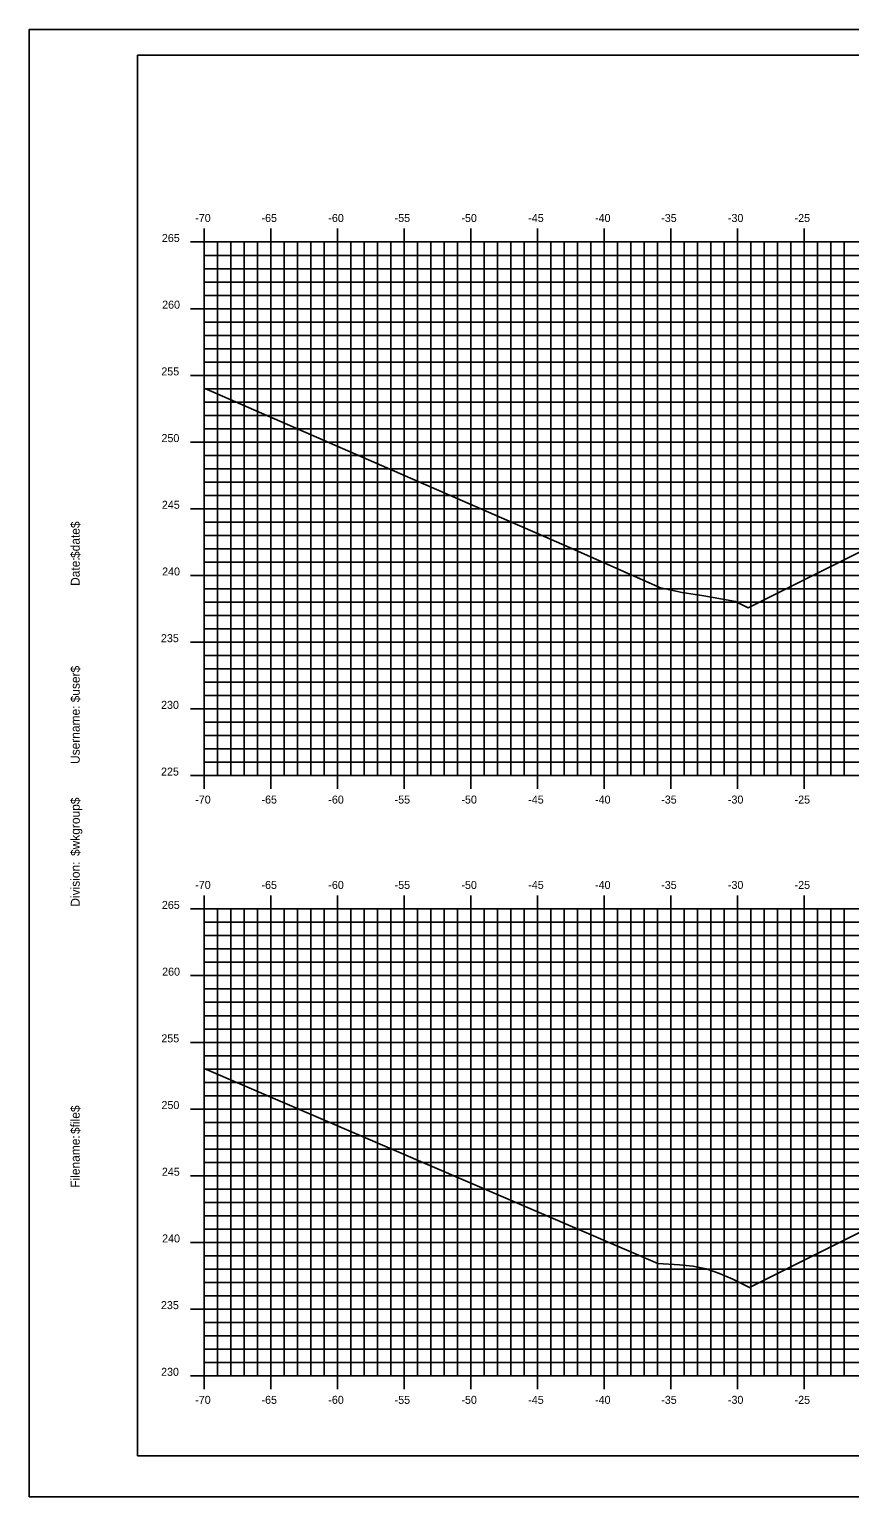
# Model space of a CAD drawing. Extents: x 1168600 to 1177589, y 610178 to 611246.
# Drawn here: x 1174756.8 to 1174818.3, y 610268.7 to 610378.7 of the extents above; entities that cross this region are included whole.
import ezdxf

# ---------------------------------------------------------------- set-up
doc = ezdxf.new("R2010")
doc.units = 0
for name, color, linetype in [('_Station Equation', 7, 'Continuous'), ('BORDER', 7, 'Continuous'), ('D_Text_Standard', 7, 'Continuous'), ('H_V ANNOTATION', 7, 'Continuous'), ('MAJOR', 7, 'Continuous'), ('MINOR', 7, 'Continuous'), ('PLOT BOUNDARY', 7, 'Continuous')]:
    doc.layers.add(name, color=color, linetype=linetype)

msp = doc.modelspace()

# ---------------------------------------------------------------- linework, layer by layer
at = {"layer": '_Station Equation'}
for points in [[(1174769.85, 610351.83), (1174797.26, 610339.9), (1174804.08, 610336.88), (1174805.71, 610336.53), (1174807.32, 610336.27), (1174809.7, 610335.85)], [(1174769.85, 610300.84), (1174803.88, 610286.21), (1174805.51, 610286.13), (1174805.51, 610286.13), (1174806.51, 610286.03), (1174807.51, 610285.81), (1174808.51, 610285.48), (1174809.51, 610285.04), (1174809.76, 610284.91)]]:
    msp.add_lwpolyline(points, dxfattribs=at)
at = {"layer": 'BORDER'}
for p, q in [((1174924.85, 610376.8), (1174764.85, 610376.8)), ((1174764.85, 610376.8), (1174764.85, 610271.8)), ((1174764.85, 610271.8), (1174924.85, 610271.8))]:
    msp.add_line(p, q, dxfattribs=at)
at = {"layer": 'D_Text_Standard'}
for points in [[(1174809.7, 610335.85), (1174810.64, 610335.38), (1174820.85, 610340.48), (1174823.85, 610340.6), (1174839.85, 610341.24), (1174855.85, 610341.88), (1174858.85, 610341.82), (1174861.52, 610340.48), (1174869.93, 610336.28), (1174884.88, 610328.8)], [(1174809.76, 610284.91), (1174810.74, 610284.42), (1174820.85, 610289.48), (1174823.85, 610289.56), (1174839.85, 610290.04), (1174855.85, 610290.51), (1174858.85, 610290.45), (1174861.63, 610289.06), (1174869.93, 610284.91), (1174873.17, 610283.29)]]:
    msp.add_lwpolyline(points, dxfattribs=at)
at = {"layer": 'MAJOR'}
for p, q in [((1174769.85, 610363.8), (1174769.85, 610362.8)), ((1174774.85, 610363.8), (1174774.85, 610362.8)), ((1174779.85, 610363.8), (1174779.85, 610362.8)), ((1174784.85, 610363.8), (1174784.85, 610362.8)), ((1174789.85, 610363.8), (1174789.85, 610362.8)), ((1174794.85, 610363.8), (1174794.85, 610362.8)), ((1174799.85, 610363.8), (1174799.85, 610362.8)), ((1174804.85, 610363.8), (1174804.85, 610362.8)), ((1174809.85, 610363.8), (1174809.85, 610362.8)), ((1174814.85, 610363.8), (1174814.85, 610362.8)), ((1174768.84, 610362.8), (1174769.85, 610362.8)), ((1174769.85, 610362.8), (1174909.85, 610362.8)), ((1174769.85, 610322.8), (1174769.85, 610362.8)), ((1174769.85, 610322.8), (1174769.85, 610362.8)), ((1174769.85, 610362.8), (1174909.85, 610362.8)), ((1174774.85, 610322.8), (1174774.85, 610362.8)), ((1174779.85, 610322.8), (1174779.85, 610362.8)), ((1174784.85, 610322.8), (1174784.85, 610362.8)), ((1174789.85, 610322.8), (1174789.85, 610362.8)), ((1174794.85, 610322.8), (1174794.85, 610362.8)), ((1174799.85, 610322.8), (1174799.85, 610362.8)), ((1174804.85, 610322.8), (1174804.85, 610362.8)), ((1174809.85, 610322.8), (1174809.85, 610362.8)), ((1174814.85, 610322.8), (1174814.85, 610362.8)), ((1174768.84, 610357.8), (1174769.85, 610357.8)), ((1174769.85, 610357.8), (1174909.85, 610357.8)), ((1174768.84, 610352.8), (1174769.85, 610352.8)), ((1174769.85, 610352.8), (1174909.85, 610352.8)), ((1174768.84, 610347.8), (1174769.85, 610347.8)), ((1174769.85, 610347.8), (1174909.85, 610347.8)), ((1174768.84, 610342.8), (1174769.85, 610342.8)), ((1174769.85, 610342.8), (1174909.85, 610342.8)), ((1174768.84, 610337.8), (1174769.85, 610337.8)), ((1174769.85, 610337.8), (1174909.85, 610337.8)), ((1174768.84, 610332.8), (1174769.85, 610332.8)), ((1174769.85, 610332.8), (1174909.85, 610332.8)), ((1174768.84, 610327.8), (1174769.85, 610327.8)), ((1174769.85, 610327.8), (1174909.85, 610327.8)), ((1174768.84, 610322.8), (1174769.85, 610322.8)), ((1174769.85, 610322.8), (1174909.85, 610322.8)), ((1174769.85, 610322.8), (1174909.85, 610322.8)), ((1174769.85, 610321.8), (1174769.85, 610322.8)), ((1174774.85, 610321.8), (1174774.85, 610322.8)), ((1174779.85, 610321.8), (1174779.85, 610322.8)), ((1174784.85, 610321.8), (1174784.85, 610322.8)), ((1174789.85, 610321.8), (1174789.85, 610322.8)), ((1174794.85, 610321.8), (1174794.85, 610322.8)), ((1174799.85, 610321.8), (1174799.85, 610322.8)), ((1174804.85, 610321.8), (1174804.85, 610322.8)), ((1174809.85, 610321.8), (1174809.85, 610322.8)), ((1174814.85, 610321.8), (1174814.85, 610322.8)), ((1174769.85, 610313.8), (1174769.85, 610312.8)), ((1174774.85, 610313.8), (1174774.85, 610312.8)), ((1174779.85, 610313.8), (1174779.85, 610312.8)), ((1174784.85, 610313.8), (1174784.85, 610312.8)), ((1174789.85, 610313.8), (1174789.85, 610312.8)), ((1174794.85, 610313.8), (1174794.85, 610312.8)), ((1174799.85, 610313.8), (1174799.85, 610312.8)), ((1174804.85, 610313.8), (1174804.85, 610312.8)), ((1174809.85, 610313.8), (1174809.85, 610312.8)), ((1174814.85, 610313.8), (1174814.85, 610312.8)), ((1174768.84, 610312.8), (1174769.85, 610312.8)), ((1174769.85, 610312.8), (1174909.85, 610312.8)), ((1174769.85, 610277.8), (1174769.85, 610312.8)), ((1174769.85, 610277.8), (1174769.85, 610312.8)), ((1174769.85, 610312.8), (1174909.85, 610312.8)), ((1174774.85, 610277.8), (1174774.85, 610312.8)), ((1174779.85, 610277.8), (1174779.85, 610312.8)), ((1174784.85, 610277.8), (1174784.85, 610312.8)), ((1174789.85, 610277.8), (1174789.85, 610312.8)), ((1174794.85, 610277.8), (1174794.85, 610312.8)), ((1174799.85, 610277.8), (1174799.85, 610312.8)), ((1174804.85, 610277.8), (1174804.85, 610312.8)), ((1174809.85, 610277.8), (1174809.85, 610312.8)), ((1174814.85, 610277.8), (1174814.85, 610312.8)), ((1174768.84, 610307.8), (1174769.85, 610307.8)), ((1174769.85, 610307.8), (1174909.85, 610307.8)), ((1174768.84, 610302.8), (1174769.85, 610302.8)), ((1174769.85, 610302.8), (1174909.85, 610302.8)), ((1174768.84, 610297.8), (1174769.85, 610297.8)), ((1174769.85, 610297.8), (1174909.85, 610297.8)), ((1174768.84, 610292.8), (1174769.85, 610292.8)), ((1174769.85, 610292.8), (1174909.85, 610292.8)), ((1174768.84, 610287.8), (1174769.85, 610287.8)), ((1174769.85, 610287.8), (1174909.85, 610287.8)), ((1174768.84, 610282.8), (1174769.85, 610282.8)), ((1174769.85, 610282.8), (1174909.85, 610282.8)), ((1174768.84, 610277.8), (1174769.85, 610277.8)), ((1174769.85, 610277.8), (1174909.85, 610277.8)), ((1174769.85, 610277.8), (1174909.85, 610277.8)), ((1174769.85, 610276.8), (1174769.85, 610277.8)), ((1174774.85, 610276.8), (1174774.85, 610277.8)), ((1174779.85, 610276.8), (1174779.85, 610277.8)), ((1174784.85, 610276.8), (1174784.85, 610277.8)), ((1174789.85, 610276.8), (1174789.85, 610277.8)), ((1174794.85, 610276.8), (1174794.85, 610277.8)), ((1174799.85, 610276.8), (1174799.85, 610277.8)), ((1174804.85, 610276.8), (1174804.85, 610277.8)), ((1174809.85, 610276.8), (1174809.85, 610277.8)), ((1174814.85, 610276.8), (1174814.85, 610277.8))]:
    msp.add_line(p, q, dxfattribs=at)
at = {"layer": 'MINOR'}
for p, q in [((1174770.85, 610322.8), (1174770.85, 610362.8)), ((1174771.85, 610322.8), (1174771.85, 610362.8)), ((1174772.85, 610322.8), (1174772.85, 610362.8)), ((1174773.85, 610322.8), (1174773.85, 610362.8)), ((1174775.85, 610322.8), (1174775.85, 610362.8)), ((1174776.85, 610322.8), (1174776.85, 610362.8)), ((1174777.85, 610322.8), (1174777.85, 610362.8)), ((1174778.85, 610322.8), (1174778.85, 610362.8)), ((1174780.85, 610322.8), (1174780.85, 610362.8)), ((1174781.85, 610322.8), (1174781.85, 610362.8)), ((1174782.85, 610322.8), (1174782.85, 610362.8)), ((1174783.85, 610322.8), (1174783.85, 610362.8)), ((1174785.85, 610322.8), (1174785.85, 610362.8)), ((1174786.85, 610322.8), (1174786.85, 610362.8)), ((1174787.85, 610322.8), (1174787.85, 610362.8)), ((1174788.85, 610322.8), (1174788.85, 610362.8)), ((1174790.85, 610322.8), (1174790.85, 610362.8)), ((1174791.85, 610322.8), (1174791.85, 610362.8)), ((1174792.85, 610322.8), (1174792.85, 610362.8)), ((1174793.85, 610322.8), (1174793.85, 610362.8)), ((1174795.85, 610322.8), (1174795.85, 610362.8)), ((1174796.85, 610322.8), (1174796.85, 610362.8)), ((1174797.85, 610322.8), (1174797.85, 610362.8)), ((1174798.85, 610322.8), (1174798.85, 610362.8)), ((1174800.85, 610322.8), (1174800.85, 610362.8)), ((1174801.85, 610322.8), (1174801.85, 610362.8)), ((1174802.85, 610322.8), (1174802.85, 610362.8)), ((1174803.85, 610322.8), (1174803.85, 610362.8)), ((1174805.85, 610322.8), (1174805.85, 610362.8)), ((1174806.85, 610322.8), (1174806.85, 610362.8)), ((1174807.85, 610322.8), (1174807.85, 610362.8)), ((1174808.85, 610322.8), (1174808.85, 610362.8)), ((1174810.85, 610322.8), (1174810.85, 610362.8)), ((1174811.85, 610322.8), (1174811.85, 610362.8)), ((1174812.85, 610322.8), (1174812.85, 610362.8)), ((1174813.85, 610322.8), (1174813.85, 610362.8)), ((1174815.85, 610322.8), (1174815.85, 610362.8)), ((1174816.85, 610322.8), (1174816.85, 610362.8)), ((1174817.85, 610322.8), (1174817.85, 610362.8)), ((1174769.85, 610361.8), (1174909.85, 610361.8)), ((1174769.85, 610361.8), (1174770.85, 610361.8)), ((1174769.85, 610360.8), (1174909.85, 610360.8)), ((1174769.85, 610360.8), (1174770.85, 610360.8)), ((1174769.85, 610359.8), (1174909.85, 610359.8)), ((1174769.85, 610359.8), (1174770.85, 610359.8)), ((1174769.85, 610358.8), (1174909.85, 610358.8)), ((1174769.85, 610358.8), (1174770.85, 610358.8)), ((1174769.85, 610356.8), (1174909.85, 610356.8)), ((1174769.85, 610356.8), (1174770.85, 610356.8)), ((1174769.85, 610355.8), (1174909.85, 610355.8)), ((1174769.85, 610355.8), (1174770.85, 610355.8)), ((1174769.85, 610354.8), (1174909.85, 610354.8)), ((1174769.85, 610354.8), (1174770.85, 610354.8)), ((1174769.85, 610353.8), (1174909.85, 610353.8)), ((1174769.85, 610353.8), (1174770.85, 610353.8)), ((1174769.85, 610351.8), (1174909.85, 610351.8)), ((1174769.85, 610351.8), (1174770.85, 610351.8)), ((1174769.85, 610350.8), (1174909.85, 610350.8)), ((1174769.85, 610350.8), (1174770.85, 610350.8)), ((1174769.85, 610349.8), (1174909.85, 610349.8)), ((1174769.85, 610349.8), (1174770.85, 610349.8)), ((1174769.85, 610348.8), (1174909.85, 610348.8)), ((1174769.85, 610348.8), (1174770.85, 610348.8)), ((1174769.85, 610346.8), (1174909.85, 610346.8)), ((1174769.85, 610346.8), (1174770.85, 610346.8)), ((1174769.85, 610345.8), (1174909.85, 610345.8)), ((1174769.85, 610345.8), (1174770.85, 610345.8)), ((1174769.85, 610344.8), (1174909.85, 610344.8)), ((1174769.85, 610344.8), (1174770.85, 610344.8)), ((1174769.85, 610343.8), (1174909.85, 610343.8)), ((1174769.85, 610343.8), (1174770.85, 610343.8)), ((1174769.85, 610341.8), (1174909.85, 610341.8)), ((1174769.85, 610341.8), (1174770.85, 610341.8)), ((1174769.85, 610340.8), (1174909.85, 610340.8)), ((1174769.85, 610340.8), (1174770.85, 610340.8)), ((1174769.85, 610339.8), (1174909.85, 610339.8)), ((1174769.85, 610339.8), (1174770.85, 610339.8)), ((1174769.85, 610338.8), (1174909.85, 610338.8)), ((1174769.85, 610338.8), (1174770.85, 610338.8)), ((1174769.85, 610336.8), (1174909.85, 610336.8)), ((1174769.85, 610336.8), (1174770.85, 610336.8)), ((1174769.85, 610335.8), (1174909.85, 610335.8)), ((1174769.85, 610335.8), (1174770.85, 610335.8)), ((1174769.85, 610334.8), (1174909.85, 610334.8)), ((1174769.85, 610334.8), (1174770.85, 610334.8)), ((1174769.85, 610333.8), (1174909.85, 610333.8)), ((1174769.85, 610333.8), (1174770.85, 610333.8)), ((1174769.85, 610331.8), (1174909.85, 610331.8)), ((1174769.85, 610331.8), (1174770.85, 610331.8)), ((1174769.85, 610330.8), (1174909.85, 610330.8)), ((1174769.85, 610330.8), (1174770.85, 610330.8)), ((1174769.85, 610329.8), (1174909.85, 610329.8)), ((1174769.85, 610329.8), (1174770.85, 610329.8)), ((1174769.85, 610328.8), (1174909.85, 610328.8)), ((1174769.85, 610328.8), (1174770.85, 610328.8)), ((1174769.85, 610326.8), (1174909.85, 610326.8)), ((1174769.85, 610326.8), (1174770.85, 610326.8)), ((1174769.85, 610325.8), (1174909.85, 610325.8)), ((1174769.85, 610325.8), (1174770.85, 610325.8)), ((1174769.85, 610324.8), (1174909.85, 610324.8)), ((1174769.85, 610324.8), (1174770.85, 610324.8)), ((1174769.85, 610323.8), (1174909.85, 610323.8)), ((1174769.85, 610323.8), (1174770.85, 610323.8)), ((1174770.85, 610277.8), (1174770.85, 610312.8)), ((1174771.85, 610277.8), (1174771.85, 610312.8)), ((1174772.85, 610277.8), (1174772.85, 610312.8)), ((1174773.85, 610277.8), (1174773.85, 610312.8)), ((1174775.85, 610277.8), (1174775.85, 610312.8)), ((1174776.85, 610277.8), (1174776.85, 610312.8)), ((1174777.85, 610277.8), (1174777.85, 610312.8)), ((1174778.85, 610277.8), (1174778.85, 610312.8)), ((1174780.85, 610277.8), (1174780.85, 610312.8)), ((1174781.85, 610277.8), (1174781.85, 610312.8)), ((1174782.85, 610277.8), (1174782.85, 610312.8)), ((1174783.85, 610277.8), (1174783.85, 610312.8)), ((1174785.85, 610277.8), (1174785.85, 610312.8)), ((1174786.85, 610277.8), (1174786.85, 610312.8)), ((1174787.85, 610277.8), (1174787.85, 610312.8)), ((1174788.85, 610277.8), (1174788.85, 610312.8)), ((1174790.85, 610277.8), (1174790.85, 610312.8)), ((1174791.85, 610277.8), (1174791.85, 610312.8)), ((1174792.85, 610277.8), (1174792.85, 610312.8)), ((1174793.85, 610277.8), (1174793.85, 610312.8)), ((1174795.85, 610277.8), (1174795.85, 610312.8)), ((1174796.85, 610277.8), (1174796.85, 610312.8)), ((1174797.85, 610277.8), (1174797.85, 610312.8)), ((1174798.85, 610277.8), (1174798.85, 610312.8)), ((1174800.85, 610277.8), (1174800.85, 610312.8)), ((1174801.85, 610277.8), (1174801.85, 610312.8)), ((1174802.85, 610277.8), (1174802.85, 610312.8)), ((1174803.85, 610277.8), (1174803.85, 610312.8)), ((1174805.85, 610277.8), (1174805.85, 610312.8)), ((1174806.85, 610277.8), (1174806.85, 610312.8)), ((1174807.85, 610277.8), (1174807.85, 610312.8)), ((1174808.85, 610277.8), (1174808.85, 610312.8)), ((1174810.85, 610277.8), (1174810.85, 610312.8)), ((1174811.85, 610277.8), (1174811.85, 610312.8)), ((1174812.85, 610277.8), (1174812.85, 610312.8)), ((1174813.85, 610277.8), (1174813.85, 610312.8)), ((1174815.85, 610277.8), (1174815.85, 610312.8)), ((1174816.85, 610277.8), (1174816.85, 610312.8)), ((1174817.85, 610277.8), (1174817.85, 610312.8)), ((1174769.85, 610311.8), (1174909.85, 610311.8)), ((1174769.85, 610311.8), (1174770.85, 610311.8)), ((1174769.85, 610310.8), (1174909.85, 610310.8)), ((1174769.85, 610310.8), (1174770.85, 610310.8)), ((1174769.85, 610309.8), (1174909.85, 610309.8)), ((1174769.85, 610309.8), (1174770.85, 610309.8)), ((1174769.85, 610308.8), (1174909.85, 610308.8)), ((1174769.85, 610308.8), (1174770.85, 610308.8)), ((1174769.85, 610306.8), (1174909.85, 610306.8)), ((1174769.85, 610306.8), (1174770.85, 610306.8)), ((1174769.85, 610305.8), (1174909.85, 610305.8)), ((1174769.85, 610305.8), (1174770.85, 610305.8)), ((1174769.85, 610304.8), (1174909.85, 610304.8)), ((1174769.85, 610304.8), (1174770.85, 610304.8)), ((1174769.85, 610303.8), (1174909.85, 610303.8)), ((1174769.85, 610303.8), (1174770.85, 610303.8)), ((1174769.85, 610301.8), (1174909.85, 610301.8)), ((1174769.85, 610301.8), (1174770.85, 610301.8)), ((1174769.85, 610300.8), (1174909.85, 610300.8)), ((1174769.85, 610300.8), (1174770.85, 610300.8)), ((1174769.85, 610299.8), (1174909.85, 610299.8)), ((1174769.85, 610299.8), (1174770.85, 610299.8)), ((1174769.85, 610298.8), (1174909.85, 610298.8)), ((1174769.85, 610298.8), (1174770.85, 610298.8)), ((1174769.85, 610296.8), (1174909.85, 610296.8)), ((1174769.85, 610296.8), (1174770.85, 610296.8)), ((1174769.85, 610295.8), (1174909.85, 610295.8)), ((1174769.85, 610295.8), (1174770.85, 610295.8)), ((1174769.85, 610294.8), (1174909.85, 610294.8)), ((1174769.85, 610294.8), (1174770.85, 610294.8)), ((1174769.85, 610293.8), (1174909.85, 610293.8)), ((1174769.85, 610293.8), (1174770.85, 610293.8)), ((1174769.85, 610291.8), (1174909.85, 610291.8)), ((1174769.85, 610291.8), (1174770.85, 610291.8)), ((1174769.85, 610290.8), (1174909.85, 610290.8)), ((1174769.85, 610290.8), (1174770.85, 610290.8)), ((1174769.85, 610289.8), (1174909.85, 610289.8)), ((1174769.85, 610289.8), (1174770.85, 610289.8)), ((1174769.85, 610288.8), (1174909.85, 610288.8)), ((1174769.85, 610288.8), (1174770.85, 610288.8)), ((1174769.85, 610286.8), (1174909.85, 610286.8)), ((1174769.85, 610286.8), (1174770.85, 610286.8)), ((1174769.85, 610285.8), (1174909.85, 610285.8)), ((1174769.85, 610285.8), (1174770.85, 610285.8)), ((1174769.85, 610284.8), (1174909.85, 610284.8)), ((1174769.85, 610284.8), (1174770.85, 610284.8)), ((1174769.85, 610283.8), (1174909.85, 610283.8)), ((1174769.85, 610283.8), (1174770.85, 610283.8)), ((1174769.85, 610281.8), (1174909.85, 610281.8)), ((1174769.85, 610281.8), (1174770.85, 610281.8)), ((1174769.85, 610280.8), (1174909.85, 610280.8)), ((1174769.85, 610280.8), (1174770.85, 610280.8)), ((1174769.85, 610279.8), (1174909.85, 610279.8)), ((1174769.85, 610279.8), (1174770.85, 610279.8)), ((1174769.85, 610278.8), (1174909.85, 610278.8)), ((1174769.85, 610278.8), (1174770.85, 610278.8))]:
    msp.add_line(p, q, dxfattribs=at)
at = {"layer": 'PLOT BOUNDARY'}
msp.add_lwpolyline([(1174756.75, 610268.74), (1174926.75, 610268.74), (1174926.75, 610378.74), (1174756.75, 610378.74)], close=True, dxfattribs=at)

# ---------------------------------------------------------------- texts
at = {"layer": 'BORDER'}
for s, p in [('$date$', (1174760.53, 610339.11)), ('Date:', (1174760.53, 610337.02)), ('$user$', (1174760.53, 610328.29)), ('Username:', (1174760.53, 610323.67)), ('$wkgroup$', (1174760.53, 610316.77)), ('Division:', (1174760.53, 610312.97)), ('$file$', (1174760.53, 610295.93)), ('Filename:', (1174760.53, 610291.9))]:
    msp.add_text(s, height=0.67, rotation=90, dxfattribs=at).set_placement(p)
at = {"layer": 'H_V ANNOTATION'}
for s, p in [('-70', (1174769.19, 610364.3)), ('-65', (1174774.16, 610364.3)), ('-60', (1174779.17, 610364.3)), ('-55', (1174784.14, 610364.3)), ('-50', (1174789.15, 610364.3)), ('-45', (1174794.16, 610364.3)), ('-40', (1174799.17, 610364.3)), ('-35', (1174804.13, 610364.3)), ('-30', (1174809.13, 610364.3)), ('-25', (1174814.13, 610364.3)), ('265', (1174766.69, 610362.8)), ('260', (1174766.71, 610357.8)), ('255', (1174766.65, 610352.8)), ('250', (1174766.66, 610347.8)), ('245', (1174766.69, 610342.8)), ('240', (1174766.71, 610337.8)), ('235', (1174766.62, 610332.8)), ('230', (1174766.63, 610327.8)), ('225', (1174766.63, 610322.8)), ('-70', (1174769.19, 610320.7)), ('-65', (1174774.16, 610320.7)), ('-60', (1174779.17, 610320.7)), ('-55', (1174784.14, 610320.7)), ('-50', (1174789.15, 610320.7)), ('-45', (1174794.16, 610320.7)), ('-40', (1174799.17, 610320.7)), ('-35', (1174804.13, 610320.7)), ('-30', (1174809.13, 610320.7)), ('-25', (1174814.13, 610320.7)), ('-70', (1174769.19, 610314.3)), ('-65', (1174774.16, 610314.3)), ('-60', (1174779.17, 610314.3)), ('-55', (1174784.14, 610314.3)), ('-50', (1174789.15, 610314.3)), ('-45', (1174794.16, 610314.3)), ('-40', (1174799.17, 610314.3)), ('-35', (1174804.13, 610314.3)), ('-30', (1174809.13, 610314.3)), ('-25', (1174814.13, 610314.3)), ('265', (1174766.69, 610312.8)), ('260', (1174766.71, 610307.8)), ('255', (1174766.65, 610302.8)), ('250', (1174766.66, 610297.8)), ('245', (1174766.69, 610292.8)), ('240', (1174766.71, 610287.8)), ('235', (1174766.62, 610282.8)), ('230', (1174766.63, 610277.8)), ('-70', (1174769.19, 610275.7)), ('-65', (1174774.16, 610275.7)), ('-60', (1174779.17, 610275.7)), ('-55', (1174784.14, 610275.7)), ('-50', (1174789.15, 610275.7)), ('-45', (1174794.16, 610275.7)), ('-40', (1174799.17, 610275.7)), ('-35', (1174804.13, 610275.7)), ('-30', (1174809.13, 610275.7)), ('-25', (1174814.13, 610275.7))]:
    msp.add_text(s, height=0.6, dxfattribs=at).set_placement(p)

doc.saveas('drawing.dxf')
